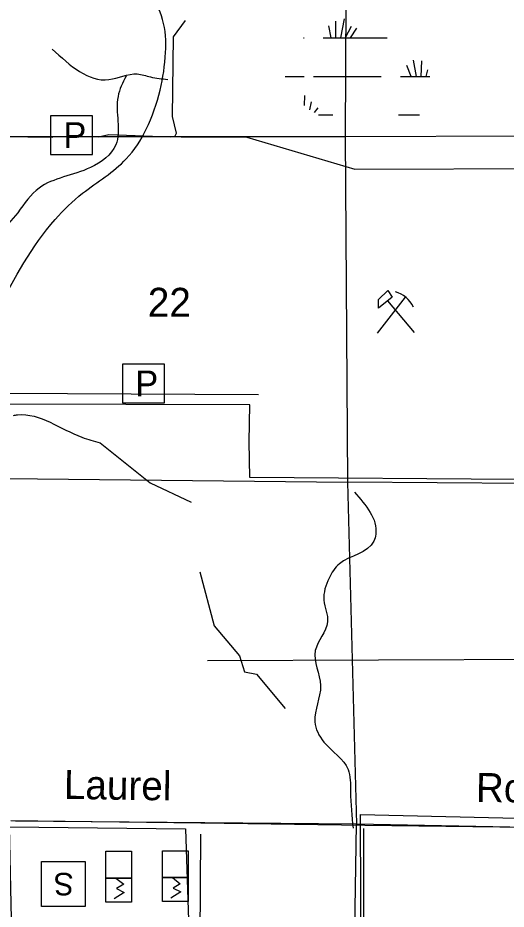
# Model space of a CAD drawing. Extents: x 408847 to 817539, y 923858 to 1151780.
# Drawn here: x 525937 to 533530, y 1017930 to 1031794 of the extents above; entities that cross this region are included whole.
import ezdxf

# ---------------------------------------------------------------- set-up
doc = ezdxf.new("R2010")
doc.units = 0
for name, color, linetype in [('Cities Incorporated Linear Boundaries', 7, 'Continuous'), ('Culture', 7, 'Continuous'), ('Level 4', 7, 'Continuous'), ('Level 43', 7, 'Continuous'), ('Local Roads Paved', 7, 'Continuous'), ('Local Roads Related Cells', 7, 'Continuous'), ('Local Roads Related Text', 7, 'Continuous'), ('Narrow River Creek and Branch and Slough', 7, 'Continuous'), ('Section Lines', 7, 'Continuous'), ('Swamps', 7, 'Continuous')]:
    doc.layers.add(name, color=color, linetype=linetype)

msp = doc.modelspace()

# ---------------------------------------------------------------- linework, layer by layer
at = {"layer": 'Cities Incorporated Linear Boundaries'}
for points in [[(528545, 1019178), (528712, 1014130), (531284, 1014110), (531264, 1019400), (539002, 1019219), (538025, 1022063), (537689, 1023008), (536493, 1023018), (536422, 1024322), (533674, 1024342), (533674, 1024614), (529543, 1024644), (529533, 1025197), (529543, 1025776), (525690, 1025787), (525690, 1025565), (524866, 1025585), (524856, 1024620), (525600, 1024600), (525600, 1023011), (521342, 1023062)], [(525944, 1017771), (525838, 1017773), (525808, 1019211), (528545, 1019178)], [(528779, 1019098), (528745, 1014252), (531318, 1014252), (531318, 1019184)]]:
    msp.add_lwpolyline(points, dxfattribs=at)
at = {"layer": 'Culture'}
for p, q in [((531528, 1026890), (531965, 1027450)), ((531685, 1027391), (532098, 1026899)), ((527307, 1018041), (527307, 1018412)), ((527307, 1018412), (527707, 1018412)), ((527707, 1018412), (527707, 1018041)), ((528187, 1018050), (528187, 1018421)), ((528187, 1018421), (528587, 1018421)), ((528587, 1018421), (528587, 1018050)), ((528587, 1018050), (528187, 1018050)), ((527707, 1018041), (527307, 1018041))]:
    msp.add_line(p, q, dxfattribs=at)
for points in [[(531691, 1027551), (531760, 1027451), (531545, 1027279), (531545, 1027414)], [(527707, 1018412), (527307, 1018412), (527307, 1018831), (527707, 1018831)], [(528587, 1018421), (528187, 1018421), (528187, 1018839), (528587, 1018839)], [(526983, 1017970), (526306, 1017970), (526306, 1018670), (526983, 1018670)]]:
    msp.add_lwpolyline(points, close=True, dxfattribs=at)
for points in [[(527463, 1018412), (527584, 1018318), (527472, 1018250), (527592, 1018191), (527437, 1018091)], [(528343, 1018420), (528463, 1018326), (528352, 1018258), (528472, 1018200), (528316, 1018100)]]:
    msp.add_lwpolyline(points, dxfattribs=at)
msp.add_arc((531695, 1027117), 431, 24.5415, 74.8304, dxfattribs=at)
at = {"layer": 'Level 4'}
msp.add_arc((685503, 1140301), 202487, 213.80423, 219.1613, dxfattribs=at)
at = {"layer": 'Local Roads Paved'}
for p, q in [((525700, 1029946), (526480, 1029940)), ((525719, 1025954), (529680, 1025934)), ((525826, 1019311), (528783, 1019272)), ((528783, 1019272), (531334, 1019239)), ((531334, 1019239), (535123, 1019189))]:
    msp.add_line(p, q, dxfattribs=at)
msp.add_lwpolyline([(527193, 1029941), (527354, 1029978), (528307, 1029941), (528381, 1029949), (528403, 1030000), (528344, 1030257), (528359, 1031497), (528542, 1031754)], dxfattribs=at)
at = {"layer": 'Local Roads Related Cells'}
for p, q in [((526446, 1030271), (526446, 1029668)), ((527099, 1030271), (526446, 1030271)), ((527099, 1029668), (527099, 1030271)), ((526446, 1029668), (527099, 1029668)), ((527563, 1026408), (527563, 1025804)), ((528216, 1026408), (527563, 1026408)), ((528216, 1025804), (528216, 1026408)), ((527563, 1025804), (528216, 1025804))]:
    msp.add_line(p, q, dxfattribs=at)
at = {"layer": 'Narrow River Creek and Branch and Slough'}
for points in [[(528475, 1029945), (529498, 1029936), (531177, 1029441), (534251, 1029453)], [(527220, 1025184), (527995, 1024560), (528632, 1024258)], [(528769, 1023175), (528990, 1022337), (529386, 1021870), (529464, 1021624), (529646, 1021585), (530096, 1021050)], [(528888, 1021800), (534202, 1021817)]]:
    msp.add_lwpolyline(points, dxfattribs=at)
for points in [[(524388, 1025190), (524524, 1025460), (524953, 1026048), (525629, 1027250), (526518, 1028657), (526945, 1029065), (527624, 1029601), (527935, 1030062), (528148, 1030671), (528235, 1031254), (528189, 1031768), (527985, 1032214)], [(526471, 1031308), (527353, 1030834), (527794, 1030921), (528000, 1030875), (528268, 1030837)], [(527621, 1030887), (527495, 1030571), (527460, 1029818), (527067, 1029466), (526268, 1029146), (525937, 1028762)], [(525937, 1028762), (525364, 1028095), (525285, 1028000)], [(525869, 1025610), (525934, 1025619), (526931, 1025270), (527220, 1025184)], [(531171, 1024416), (531502, 1023761), (531472, 1023653), (530937, 1023301), (530777, 1023079), (530696, 1022736), (530754, 1022398), (530563, 1021951), (530644, 1021408), (530556, 1020845), (530695, 1020530), (531073, 1020103), (531109, 1019761), (531150, 1019188)]]:
    msp.add_spline(points, degree=3, dxfattribs=at)
at = {"layer": 'Section Lines'}
for p, q in [((531029, 1029949), (536393, 1029971)), ((531029, 1029949), (531065, 1024572)), ((525763, 1024628), (531065, 1024572)), ((531065, 1024572), (531202, 1019250)), ((536484, 1024532), (531065, 1024572)), ((525900, 1019304), (531205, 1019255)), ((531124, 1013998), (531202, 1019250)), ((531205, 1019255), (536465, 1019157))]:
    msp.add_line(p, q, dxfattribs=at)
for points in [[(531051, 1035282), (531029, 1029949)], [(525691, 1029949), (531029, 1029949)]]:
    msp.add_lwpolyline(points, dxfattribs=at)
at = {"layer": 'Swamps'}
for p, q in [((531010, 1031778), (530952, 1031483)), ((530769, 1031669), (530806, 1031483)), ((530878, 1031741), (530878, 1031483)), ((531119, 1031657), (531025, 1031482)), ((531204, 1031633), (531104, 1031484)), ((532137, 1030883), (532091, 1031137)), ((532052, 1030883), (531987, 1031055)), ((530537, 1030883), (531587, 1030883))]:
    msp.add_line(p, q, dxfattribs=at)
for points in [[(530381, 1031483), (530387, 1031483)], [(530687, 1031483), (531682, 1031483)], [(532208, 1030883), (532221, 1031127)], [(532285, 1030883), (532314, 1030984)], [(530094, 1030883), (530387, 1030883)], [(531887, 1030883), (532344, 1030883)], [(530396, 1030428), (530399, 1030586)], [(530477, 1030365), (530503, 1030488)], [(530549, 1030319), (530606, 1030396)], [(530611, 1030283), (530837, 1030283)], [(531858, 1030283), (532184, 1030283)]]:
    msp.add_lwpolyline(points, dxfattribs=at)

# ---------------------------------------------------------------- texts
at = {"layer": 'Culture'}
msp.add_text('S', height=350, rotation=180, dxfattribs=at).set_placement((526808, 1018495))
at = {"layer": 'Level 43'}
msp.add_text('22', height=450, rotation=359.9063, dxfattribs=at).set_placement((527958, 1027145))
at = {"layer": 'Local Roads Related Text'}
for p in [(526646, 1029771), (527763, 1025908)]:
    msp.add_text('P', height=400, dxfattribs=at).set_placement(p)
for s, p in [('Laurel', (526650, 1019646)), ('Road', (533057, 1019600))]:
    msp.add_text(s, height=450, rotation=359.1048, dxfattribs=at).set_placement(p)

doc.saveas('drawing.dxf')
